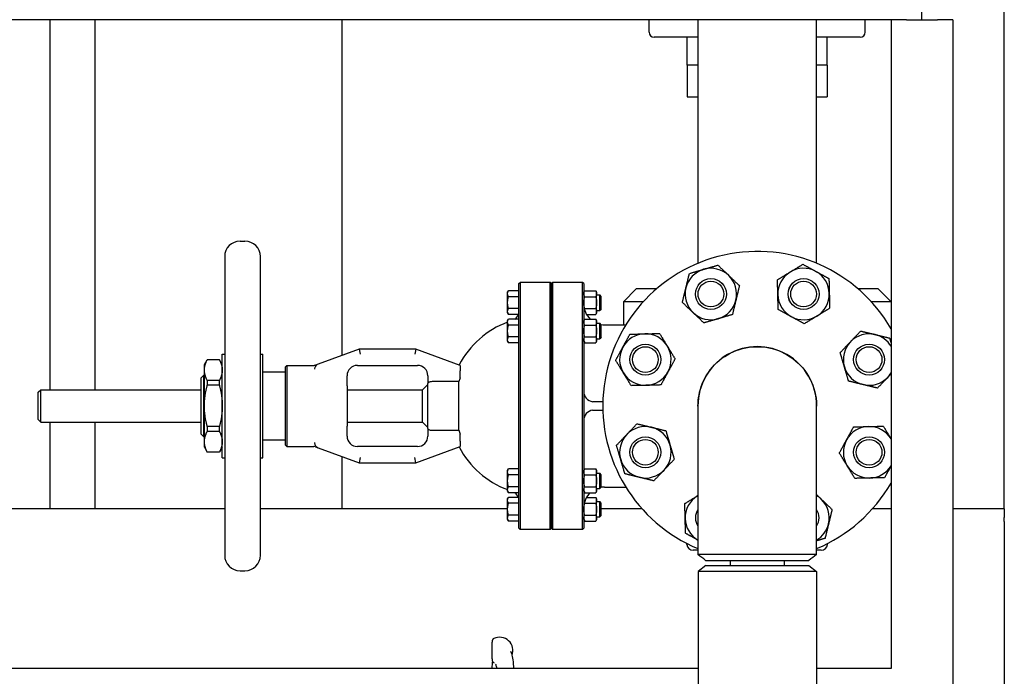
# Model space of a CAD drawing. Header units: inches. Extents: x 5 to 1128, y -85 to 748.
# Tile 602 of 656: x 1031 to 1055, y 353 to 369. Entities that reach past the tile are written whole.
import ezdxf

# ---------------------------------------------------------------- set-up
doc = ezdxf.new("R2010")
doc.units = ezdxf.units.IN
doc.header["$LTSCALE"] = 32
doc.header["$MEASUREMENT"] = 0
doc.layers.add('Visible (ANSI)', color=7, linetype='Continuous', lineweight=30)

msp = doc.modelspace()

# ---------------------------------------------------------------- linework, layer by layer
at = {"layer": 'Visible (ANSI)'}
for p, q in [((1055.30578, 357.48367), (1055.30578, 439.48367)), ((1053.30578, 369.35867), (1053.30578, 369.73367)), ((1052.55578, 369.35867), (1011.55578, 369.35867)), ((1032.13578, 360.37737), (1032.13578, 369.35867)), ((1033.22578, 360.37737), (1033.22578, 369.35867)), ((1039.22578, 361.21107), (1039.22578, 369.35867)), ((1046.68078, 369.0567), (1046.68078, 369.35867)), ((1047.86828, 363.44721), (1047.86828, 369.35867)), ((1050.74328, 363.44721), (1050.74328, 369.35867)), ((1051.93078, 369.0567), (1051.93078, 369.35867)), ((1052.55578, 369.35867), (1052.55578, 353.60867)), ((1052.93078, 369.35867), (1052.55578, 369.35867)), ((1052.93078, 369.35867), (1053.68078, 369.35867)), ((1054.05578, 369.35867), (1053.68078, 369.35867)), ((1054.05578, 369.35867), (1054.05578, 333.60867)), ((1047.86828, 368.9317), (1046.80578, 368.9317)), ((1047.60578, 368.25256), (1047.60578, 368.9317)), ((1051.80578, 368.9317), (1050.74328, 368.9317)), ((1051.00578, 368.25256), (1051.00578, 368.9317)), ((1047.86828, 368.25256), (1047.60578, 368.25256)), ((1047.60578, 368.25256), (1047.60578, 367.48836)), ((1047.86828, 368.25256), (1047.60578, 368.25256)), ((1051.00578, 368.25256), (1050.74328, 368.25256)), ((1051.00578, 368.25256), (1050.74328, 368.25256)), ((1051.00578, 368.25256), (1051.00578, 367.48836)), ((1047.60578, 367.48836), (1047.86828, 367.48836)), ((1050.74328, 367.48836), (1051.00578, 367.48836)), ((1036.74673, 363.98367), (1036.86484, 363.98367)), ((1036.37271, 363.60965), (1036.37271, 356.35769)), ((1037.23885, 356.35769), (1037.23885, 363.60965)), ((1043.51838, 362.95242), (1043.54963, 362.98367)), ((1043.54963, 362.98367), (1043.54963, 362.92588)), ((1044.27453, 362.98367), (1043.54963, 362.98367)), ((1044.27453, 362.92588), (1044.27453, 362.98367)), ((1044.30578, 362.95242), (1044.27453, 362.98367)), ((1044.30578, 362.95242), (1044.33703, 362.98367)), ((1044.33703, 362.98367), (1044.33703, 362.92588)), ((1045.06193, 362.98367), (1044.33703, 362.98367)), ((1045.06193, 362.92588), (1045.06193, 362.98367)), ((1045.09318, 362.95242), (1045.06193, 362.98367)), ((1043.24338, 362.74154), (1043.26571, 362.78022)), ((1043.24338, 362.70805), (1043.24338, 362.74154)), ((1043.51838, 362.78022), (1043.26571, 362.78022)), ((1043.51838, 362.89479), (1043.51838, 362.95242)), ((1043.51838, 361.35832), (1043.51838, 362.89479)), ((1043.54963, 362.92588), (1043.54963, 361.36118)), ((1044.27453, 361.36118), (1044.27453, 362.92588)), ((1044.30578, 362.89479), (1044.30578, 362.95242)), ((1044.30578, 362.95242), (1044.30578, 362.89479)), ((1044.30578, 361.35832), (1044.30578, 362.89479)), ((1044.30578, 362.89479), (1044.30578, 361.35832)), ((1044.33703, 362.92588), (1044.33703, 361.36118)), ((1045.06193, 361.36118), (1045.06193, 362.92588)), ((1045.09318, 362.95242), (1045.09318, 362.89479)), ((1045.09318, 362.89479), (1045.09318, 361.35832)), ((1045.09318, 362.74154), (1045.11551, 362.78022)), ((1045.11551, 362.78022), (1045.38336, 362.78022)), ((1045.40568, 362.74154), (1045.38336, 362.78022)), ((1045.40568, 362.70805), (1045.40568, 362.74154)), ((1046.36828, 362.82367), (1046.05578, 362.51117)), ((1046.85693, 362.82367), (1046.36828, 362.82367)), ((1052.24328, 362.82367), (1051.75464, 362.82367)), ((1052.24328, 362.82367), (1052.55578, 362.51117)), ((1043.24338, 362.49154), (1043.24338, 362.70805)), ((1043.24338, 362.27504), (1043.24338, 362.49154)), ((1043.51838, 362.63588), (1043.26571, 362.63588)), ((1045.11551, 362.63588), (1045.38336, 362.63588)), ((1045.40568, 362.49154), (1045.40568, 362.70805)), ((1045.40568, 362.67904), (1045.48113, 362.67904)), ((1045.40568, 362.27504), (1045.40568, 362.49154)), ((1045.48113, 362.30404), (1045.48113, 362.67904)), ((1045.51838, 362.64179), (1045.48113, 362.67904)), ((1045.51838, 362.34129), (1045.51838, 362.64179)), ((1046.53554, 362.51117), (1046.05578, 362.51117)), ((1046.05578, 362.51117), (1046.05578, 361.95217)), ((1052.55578, 362.51117), (1052.07603, 362.51117)), ((1043.24338, 362.24154), (1043.24338, 362.27504)), ((1043.51838, 362.34721), (1043.26571, 362.34721)), ((1045.11551, 362.34721), (1045.38336, 362.34721)), ((1045.40568, 362.30404), (1045.48113, 362.30404)), ((1045.40568, 362.24154), (1045.40568, 362.27504)), ((1045.51838, 362.34129), (1045.48113, 362.30404)), ((1043.24338, 362.24154), (1043.26571, 362.20287)), ((1043.24338, 362.05257), (1043.26571, 362.09124)), ((1043.24338, 362.01907), (1043.24338, 362.05257)), ((1043.24338, 361.80257), (1043.24338, 362.01907)), ((1043.50328, 362.20287), (1043.26571, 362.20287)), ((1043.51838, 362.09124), (1043.26571, 362.09124)), ((1045.09318, 362.05257), (1045.11551, 362.09124)), ((1045.11551, 362.09124), (1045.38336, 362.09124)), ((1045.15977, 362.20287), (1045.38336, 362.20287)), ((1045.40568, 362.24154), (1045.38336, 362.20287)), ((1045.40568, 362.05257), (1045.38336, 362.09124)), ((1045.40568, 362.01907), (1045.40568, 362.05257)), ((1045.40568, 361.80257), (1045.40568, 362.01907)), ((1043.24338, 361.58606), (1043.24338, 361.80257)), ((1043.51838, 361.9469), (1043.26571, 361.9469)), ((1045.11551, 361.9469), (1045.38336, 361.9469)), ((1045.40568, 361.99007), (1045.48113, 361.99007)), ((1045.40568, 361.58606), (1045.40568, 361.80257)), ((1045.48113, 361.61507), (1045.48113, 361.99007)), ((1045.51838, 361.95282), (1045.48113, 361.99007)), ((1045.51838, 361.65232), (1045.51838, 361.95282)), ((1045.59318, 361.95217), (1046.114, 361.95217)), ((1043.24338, 361.55257), (1043.24338, 361.58606)), ((1043.24338, 361.55257), (1043.26571, 361.51389)), ((1043.51838, 361.65823), (1043.26571, 361.65823)), ((1045.09318, 361.55257), (1045.11551, 361.51389)), ((1045.11551, 361.65823), (1045.38336, 361.65823)), ((1045.40568, 361.55257), (1045.38336, 361.51389)), ((1045.40568, 361.61507), (1045.48113, 361.61507)), ((1045.40568, 361.55257), (1045.40568, 361.58606)), ((1045.51838, 361.65232), (1045.48113, 361.61507)), ((1039.63944, 361.36162), (1038.64, 360.99786)), ((1039.63944, 361.36162), (1039.66148, 361.23662)), ((1041.0115, 361.36162), (1039.63944, 361.36162)), ((1041.0115, 361.36162), (1040.98946, 361.23662)), ((1042.09318, 360.96792), (1041.0115, 361.36162)), ((1043.51838, 361.51389), (1043.26571, 361.51389)), ((1043.51838, 358.60902), (1043.51838, 361.35832)), ((1043.54963, 361.36118), (1043.54963, 358.60616)), ((1044.27453, 358.60616), (1044.27453, 361.36118)), ((1044.30578, 358.60902), (1044.30578, 361.35832)), ((1044.30578, 361.35832), (1044.30578, 358.60902)), ((1044.33703, 361.36118), (1044.33703, 358.60616)), ((1045.06193, 358.60616), (1045.06193, 361.36118)), ((1045.09318, 361.35832), (1045.09318, 358.60902)), ((1045.11551, 361.51389), (1045.38336, 361.51389)), ((1035.88059, 360.98761), (1035.94878, 361.10572)), ((1035.94878, 361.10572), (1035.94878, 361.10365)), ((1036.24547, 361.10572), (1035.94878, 361.10572)), ((1036.24547, 361.10365), (1035.94878, 361.10365)), ((1036.24547, 361.10365), (1036.24547, 361.10572)), ((1036.31366, 360.98761), (1036.24547, 361.10572)), ((1036.31366, 358.72383), (1036.31366, 361.24351)), ((1036.31366, 361.24351), (1036.37271, 361.24351)), ((1037.23885, 361.24351), (1037.29791, 361.24351)), ((1037.29791, 358.72383), (1037.29791, 361.24351)), ((1035.88059, 360.8531), (1035.88059, 360.98761)), ((1035.88059, 359.98367), (1035.88059, 360.8531)), ((1037.84909, 360.93667), (1037.88034, 360.96792)), ((1037.84909, 359.03067), (1037.84909, 360.93667)), ((1037.88034, 360.96792), (1037.88034, 358.99942)), ((1037.88034, 360.96792), (1038.53571, 360.96792)), ((1038.55775, 360.8804), (1038.55775, 360.87342)), ((1038.64, 360.99786), (1038.57511, 360.97424)), ((1039.59515, 360.96792), (1041.05578, 360.96792)), ((1042.09318, 360.96792), (1042.09318, 360.8349)), ((1042.09318, 360.66758), (1042.09318, 360.8349)), ((1035.80185, 360.6692), (1035.86435, 360.7317)), ((1035.80185, 359.29814), (1035.80185, 360.6692)), ((1035.86435, 359.23564), (1035.86435, 360.7317)), ((1035.86435, 360.7317), (1035.88059, 360.7317)), ((1036.24547, 360.60255), (1035.94878, 360.60255)), ((1035.94878, 360.60255), (1035.94878, 360.48477)), ((1036.24547, 360.48477), (1036.24547, 360.60255)), ((1037.29791, 360.81044), (1037.84909, 360.81044)), ((1039.34515, 360.61451), (1039.34515, 360.71792)), ((1039.34515, 360.47234), (1039.34515, 360.61451)), ((1041.30578, 360.71792), (1041.30578, 360.53097)), ((1031.84578, 360.31487), (1031.90828, 360.37737)), ((1031.90828, 359.58997), (1031.90828, 360.37737)), ((1031.90828, 360.37737), (1035.80185, 360.37737)), ((1036.24547, 360.48477), (1035.94878, 360.48477)), ((1039.34515, 360.47234), (1039.34515, 359.495)), ((1039.34515, 360.37737), (1041.17649, 360.37737)), ((1041.17649, 360.37737), (1041.30578, 360.50666)), ((1041.17649, 359.58997), (1041.17649, 360.37737)), ((1041.30578, 359.43637), (1041.30578, 360.53097)), ((1042.06209, 360.57422), (1041.43078, 360.57422)), ((1042.06209, 359.39312), (1042.06209, 360.57422)), ((1031.84578, 359.65247), (1031.84578, 360.31487)), ((1035.88059, 359.11423), (1035.88059, 359.98367)), ((1045.55578, 360.08367), (1045.34318, 360.08367)), ((1045.34318, 359.88367), (1045.55578, 359.88367)), ((1045.55578, 360.08367), (1045.55578, 359.98367)), ((1045.55578, 360.08367), (1045.55712, 360.08367)), ((1045.55578, 359.98367), (1045.55578, 359.88367)), ((1045.55712, 359.88367), (1045.55578, 359.88367)), ((1047.86578, 359.98097), (1047.86578, 356.37606)), ((1050.74578, 356.37606), (1050.74578, 359.98097)), ((1031.84578, 359.65247), (1031.90828, 359.58997)), ((1031.90828, 359.58997), (1035.80185, 359.58997)), ((1032.13578, 357.48367), (1032.13578, 359.58997)), ((1033.22578, 357.48367), (1033.22578, 359.58997)), ((1036.24547, 359.48257), (1035.94878, 359.48257)), ((1035.94878, 359.48257), (1035.94878, 359.36478)), ((1036.24547, 359.36478), (1036.24547, 359.48257)), ((1039.34515, 359.58997), (1041.17649, 359.58997)), ((1039.34515, 359.35283), (1039.34515, 359.495)), ((1041.17649, 359.58997), (1041.30578, 359.46068)), ((1041.30578, 359.43637), (1041.30578, 359.24942)), ((1041.43078, 359.39312), (1042.06209, 359.39312)), ((1035.80185, 359.29814), (1035.86435, 359.23564)), ((1035.86435, 359.23564), (1035.88059, 359.23564)), ((1036.24547, 359.36478), (1035.94878, 359.36478)), ((1037.29791, 359.1569), (1037.84909, 359.1569)), ((1039.34515, 359.24942), (1039.34515, 359.35283)), ((1042.09318, 359.13244), (1042.09318, 359.29976)), ((1035.88059, 358.97973), (1035.88059, 359.11423)), ((1035.88059, 358.97973), (1035.94878, 358.86162)), ((1036.31366, 358.97973), (1036.24547, 358.86162)), ((1037.84909, 359.03067), (1037.88034, 358.99942)), ((1037.88034, 358.99942), (1038.53571, 358.99942)), ((1038.55775, 359.09391), (1038.55775, 359.08694)), ((1038.57511, 358.9931), (1038.64, 358.96948)), ((1038.64, 358.96948), (1039.63944, 358.60572)), ((1041.05578, 358.99942), (1039.59515, 358.99942)), ((1041.0115, 358.60572), (1042.09318, 358.99942)), ((1042.09318, 359.13244), (1042.09318, 358.99942)), ((1036.24547, 358.86368), (1035.94878, 358.86368)), ((1035.94878, 358.86368), (1035.94878, 358.86162)), ((1036.24547, 358.86162), (1035.94878, 358.86162)), ((1036.24547, 358.86162), (1036.24547, 358.86368)), ((1036.31366, 358.72383), (1036.37271, 358.72383)), ((1037.23885, 358.72383), (1037.29791, 358.72383)), ((1039.22578, 357.48367), (1039.22578, 358.75627)), ((1039.66148, 358.73072), (1039.63944, 358.60572)), ((1041.0115, 358.60572), (1040.98946, 358.73072)), ((1039.63944, 358.60572), (1041.0115, 358.60572)), ((1043.24338, 358.41477), (1043.26571, 358.45345)), ((1043.51838, 358.45345), (1043.26571, 358.45345)), ((1043.51838, 357.07255), (1043.51838, 358.60902)), ((1043.54963, 358.60616), (1043.54963, 357.04146)), ((1044.27453, 357.04146), (1044.27453, 358.60616)), ((1044.30578, 357.07255), (1044.30578, 358.60902)), ((1044.30578, 358.60902), (1044.30578, 357.07255)), ((1044.33703, 358.60616), (1044.33703, 357.04146)), ((1045.06193, 357.04146), (1045.06193, 358.60616)), ((1045.09318, 358.60902), (1045.09318, 357.07255)), ((1045.09318, 358.41477), (1045.11551, 358.45345)), ((1045.11551, 358.45345), (1045.38336, 358.45345)), ((1045.40568, 358.41477), (1045.38336, 358.45345)), ((1043.24338, 358.38128), (1043.24338, 358.41477)), ((1043.24338, 358.16477), (1043.24338, 358.38128)), ((1043.51838, 358.30911), (1043.26571, 358.30911)), ((1045.11551, 358.30911), (1045.38336, 358.30911)), ((1045.40568, 358.38128), (1045.40568, 358.41477)), ((1045.40568, 358.16477), (1045.40568, 358.38128)), ((1045.40568, 358.35227), (1045.48113, 358.35227)), ((1045.48113, 357.97727), (1045.48113, 358.35227)), ((1045.51838, 358.31502), (1045.48113, 358.35227)), ((1045.51838, 358.01452), (1045.51838, 358.31502)), ((1043.24338, 357.94827), (1043.24338, 358.16477)), ((1043.24338, 357.91477), (1043.24338, 357.94827)), ((1043.51838, 358.02043), (1043.26571, 358.02043)), ((1045.11551, 358.02043), (1045.38336, 358.02043)), ((1045.40568, 357.94827), (1045.40568, 358.16477)), ((1045.40568, 357.97727), (1045.48113, 357.97727)), ((1045.40568, 357.91477), (1045.40568, 357.94827)), ((1045.51838, 358.01452), (1045.48113, 357.97727)), ((1045.59318, 358.01517), (1046.114, 358.01517)), ((1043.24338, 357.91477), (1043.26571, 357.8761)), ((1043.24338, 357.7258), (1043.26571, 357.76447)), ((1043.24338, 357.6923), (1043.24338, 357.7258)), ((1043.51838, 357.8761), (1043.26571, 357.8761)), ((1043.50328, 357.76447), (1043.26571, 357.76447)), ((1045.09318, 357.91477), (1045.11551, 357.8761)), ((1045.11551, 357.8761), (1045.38336, 357.8761)), ((1045.15977, 357.76447), (1045.38336, 357.76447)), ((1045.40568, 357.91477), (1045.38336, 357.8761)), ((1045.40568, 357.7258), (1045.38336, 357.76447)), ((1045.40568, 357.6923), (1045.40568, 357.7258)), ((1036.37271, 357.48367), (1011.55578, 357.48367)), ((1033.43283, 357.48367), (1033.22578, 357.48367)), ((1043.24338, 357.48367), (1037.23885, 357.48367)), ((1039.22578, 357.48367), (1039.01874, 357.48367)), ((1043.24338, 357.4758), (1043.24338, 357.6923)), ((1043.24338, 357.25929), (1043.24338, 357.4758)), ((1043.51838, 357.62013), (1043.26571, 357.62013)), ((1045.11551, 357.62013), (1045.38336, 357.62013)), ((1045.40568, 357.4758), (1045.40568, 357.6923)), ((1045.40568, 357.6633), (1045.48113, 357.6633)), ((1045.40568, 357.25929), (1045.40568, 357.4758)), ((1045.48113, 357.2883), (1045.48113, 357.6633)), ((1045.51838, 357.62605), (1045.48113, 357.6633)), ((1045.51838, 357.32555), (1045.51838, 357.62605)), ((1046.5107, 357.48367), (1045.51838, 357.48367)), ((1052.55578, 357.48367), (1052.10087, 357.48367)), ((1055.30578, 357.48367), (1054.05578, 357.48367)), ((1055.30578, 357.48367), (1055.30578, 357.27662)), ((1043.24338, 357.2258), (1043.24338, 357.25929)), ((1043.51838, 357.33146), (1043.26571, 357.33146)), ((1045.11551, 357.33146), (1045.38336, 357.33146)), ((1045.40568, 357.2883), (1045.48113, 357.2883)), ((1045.40568, 357.2258), (1045.40568, 357.25929)), ((1045.51838, 357.32555), (1045.48113, 357.2883)), ((1055.30578, 357.18075), (1055.30578, 357.27662)), ((1043.24338, 357.2258), (1043.26571, 357.18712)), ((1043.51838, 357.18712), (1043.26571, 357.18712)), ((1043.51838, 357.01492), (1043.51838, 357.07255)), ((1043.51838, 357.01492), (1043.54963, 356.98367)), ((1043.54963, 357.04146), (1043.54963, 356.98367)), ((1044.27453, 356.98367), (1044.27453, 357.04146)), ((1044.30578, 357.01492), (1044.27453, 356.98367)), ((1044.30578, 357.01492), (1044.30578, 357.07255)), ((1044.30578, 357.07255), (1044.30578, 357.01492)), ((1044.30578, 357.01492), (1044.33703, 356.98367)), ((1044.33703, 357.04146), (1044.33703, 356.98367)), ((1045.06193, 356.98367), (1045.06193, 357.04146)), ((1045.09318, 357.01492), (1045.06193, 356.98367)), ((1045.09318, 357.2258), (1045.11551, 357.18712)), ((1045.09318, 357.07255), (1045.09318, 357.01492)), ((1045.11551, 357.18712), (1045.38336, 357.18712)), ((1045.40568, 357.2258), (1045.38336, 357.18712)), ((1055.30578, 357.18075), (1055.30578, 357.11045)), ((1055.30578, 357.11045), (1055.30578, 356.80772)), ((1044.27453, 356.98367), (1043.54963, 356.98367)), ((1045.06193, 356.98367), (1044.33703, 356.98367)), ((1055.30578, 356.80772), (1055.30578, 352.15962)), ((1047.60001, 356.6206), (1047.59786, 356.64518)), ((1051.01155, 356.6206), (1051.0137, 356.64518)), ((1047.86578, 356.48367), (1047.74944, 356.48367)), ((1050.86212, 356.48367), (1050.74578, 356.48367)), ((1048.05578, 356.10867), (1047.86828, 355.9648)), ((1048.0533, 356.23367), (1050.55824, 356.23367)), ((1048.05578, 356.10867), (1050.55578, 356.10867)), ((1048.64828, 356.23367), (1048.64828, 356.10867)), ((1049.96328, 356.23367), (1049.96328, 356.10867)), ((1050.55578, 356.10867), (1050.74328, 355.9648)), ((1036.74673, 355.98367), (1036.86484, 355.98367)), ((1050.74328, 355.9648), (1047.86828, 355.9648)), ((1047.86828, 355.9648), (1047.86828, 294.06504)), ((1050.74328, 355.9648), (1050.74328, 294.06504)), ((1047.86828, 353.60867), (1011.55578, 353.60867)), ((1052.55578, 353.60867), (1050.74328, 353.60867))]:
    msp.add_line(p, q, dxfattribs=at)
for centre, radius in [((1048.18069, 362.69988), 0.37513), ((1048.18069, 362.69988), 0.375), ((1048.18069, 362.69988), 0.3125), ((1050.43087, 362.69988), 0.37513), ((1050.43087, 362.69988), 0.375), ((1050.43087, 362.69988), 0.3125), ((1046.58958, 361.10876), 0.37513), ((1046.58958, 361.10876), 0.375), ((1046.58958, 361.10876), 0.3125), ((1052.02199, 361.10876), 0.37513), ((1052.02199, 361.10876), 0.375), ((1052.02199, 361.10876), 0.3125), ((1046.58958, 358.85858), 0.37513), ((1046.58958, 358.85858), 0.375), ((1046.58958, 358.85858), 0.3125), ((1052.02199, 358.85858), 0.37513), ((1052.02199, 358.85858), 0.375), ((1052.02199, 358.85858), 0.3125)]:
    msp.add_circle(centre, radius, dxfattribs=at)
for centre, radius, start, end in [((1046.80578, 369.0567), 0.125, 180, 270), ((1051.80578, 369.0567), 0.125, 270, 0), ((1036.74673, 363.60965), 0.37402, 90, 180), ((1036.86484, 363.60965), 0.37402, 0, 90), ((1049.30578, 359.98367), 3.75, 29.926435, 247.418327), ((1048.18069, 362.69988), 0.625, 106.358085, 166.358085), ((1048.18069, 362.69988), 0.625, 46.358085, 106.358085), ((1050.43087, 362.69988), 0.625, 121.358085, 181.358085), ((1050.43087, 362.69988), 0.625, 61.358085, 121.358085), ((1050.43087, 362.69988), 0.625, 1.358085, 61.358085), ((1048.18069, 362.69988), 0.625, 346.358085, 46.358085), ((1048.18069, 362.69988), 0.625, 166.358085, 226.358085), ((1048.18069, 362.69988), 0.625, 286.358085, 346.358085), ((1050.43087, 362.69988), 0.625, 181.358085, 241.358085), ((1050.43087, 362.69988), 0.625, 301.358085, 1.358085), ((1045.59318, 362.45217), 0.5, 180, 226.208453), ((1043.99082, 359.98367), 2.16535, 110.192895, 152.680684), ((1043.26838, 362.28845), 0.25, 307.923408, 339.98119), ((1048.18069, 362.69988), 0.625, 226.358085, 286.358085), ((1050.43087, 362.69988), 0.625, 241.358085, 301.358085), ((1045.59318, 362.45217), 0.5, 260.709763, 270), ((1046.58958, 361.10876), 0.625, 91.358085, 151.358085), ((1046.58958, 361.10876), 0.625, 31.358085, 91.358085), ((1052.02199, 361.10876), 0.625, 136.358085, 196.358085), ((1052.02199, 361.10876), 0.625, 76.358085, 136.358085), ((1052.02199, 361.10876), 0.625, 31.342781, 76.358085), ((1046.58958, 361.10876), 0.625, 151.358085, 211.358085), ((1046.58958, 361.10876), 0.625, 331.358085, 31.358085), ((1049.30578, 359.98367), 1.44, 359.94622, 180.05378), ((1038.53571, 361.09292), 0.125, 270, 290), ((1038.68275, 360.8804), 0.125, 110, 180), ((1039.59515, 360.71792), 0.25, 90, 180), ((1041.05578, 360.71792), 0.25, 0, 90), ((1052.02199, 361.10876), 0.625, 196.358085, 256.358085), ((1043.99082, 359.98367), 2.01712, 160.180879, 162.976134), ((1046.58958, 361.10876), 0.625, 211.358085, 271.358085), ((1046.58958, 361.10876), 0.625, 271.358085, 331.358085), ((1052.02199, 361.10876), 0.625, 256.358085, 316.358085), ((1052.02199, 361.10876), 0.625, 316.358085, 328.657219), ((1045.34318, 360.33367), 0.25, 180, 261.395888), ((1045.34318, 359.63367), 0.25, 98.604112, 180), ((1043.99082, 359.98367), 2.01712, 197.023866, 199.819121), ((1046.58958, 358.85858), 0.625, 76.358085, 136.358085), ((1046.58958, 358.85858), 0.625, 16.358085, 76.358085), ((1052.02199, 358.85858), 0.625, 91.358085, 151.358085), ((1052.02199, 358.85858), 0.625, 31.358085, 91.358085), ((1039.59515, 359.24942), 0.25, 180, 270), ((1041.05578, 359.24942), 0.25, 270, 0), ((1046.58958, 358.85858), 0.625, 136.358085, 196.358085), ((1052.02199, 358.85858), 0.625, 151.358085, 211.358085), ((1052.02199, 358.85858), 0.625, 31.342781, 31.358085), ((1038.53571, 358.87442), 0.125, 70, 90), ((1038.68275, 359.08694), 0.125, 180, 250), ((1043.99082, 359.98367), 2.16535, 207.319316, 249.807105), ((1046.58958, 358.85858), 0.625, 316.358085, 16.358085), ((1046.58958, 358.85858), 0.625, 196.358085, 256.358085), ((1046.58958, 358.85858), 0.625, 256.358085, 316.358085), ((1052.02199, 358.85858), 0.625, 211.358085, 271.358085), ((1052.02199, 358.85858), 0.625, 271.358085, 328.657219), ((1045.59318, 357.51517), 0.5, 90, 99.290237), ((1049.30578, 359.98367), 3.75, 292.581673, 330.073565), ((1043.26838, 357.67889), 0.25, 20.01881, 52.076592), ((1045.59318, 357.51517), 0.5, 133.791547, 180), ((1048.18069, 357.26746), 0.625, 121.358085, 181.358085), ((1048.18069, 357.26746), 0.625, 120.255516, 121.358085), ((1050.43087, 357.26746), 0.625, 46.358085, 59.744484), ((1050.43087, 357.26746), 0.625, 346.358085, 46.358085), ((1048.18069, 357.26746), 0.37513, 147.085092, 212.914908), ((1048.18069, 357.26746), 0.375, 147.114984, 212.885016), ((1050.43087, 357.26746), 0.37513, 327.085092, 32.914908), ((1050.43087, 357.26746), 0.375, 327.114984, 32.885016), ((1048.18069, 357.26746), 0.625, 181.358085, 239.744484), ((1050.43087, 357.26746), 0.625, 300.255516, 346.358085), ((1047.74944, 356.63367), 0.15, 185, 270), ((1050.86212, 356.63367), 0.15, 270, 355), ((1036.74673, 356.35769), 0.37402, 180, 270), ((1036.86484, 356.35769), 0.37402, 270, 0), ((1043.04809, 354.04381), 0.325, 338.844473, 115.431521)]:
    msp.add_arc(centre, radius, start, end, dxfattribs=at)
for points, weights in [([(1047.65843, 363.19795), (1047.84398, 363.25241), (1048.00467, 363.29958)], [1, 1.0379548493, 1]), ([(1048.00467, 363.29958), (1048.16536, 363.34674), (1048.35091, 363.4012)], [1, 1.0379548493, 1]), ([(1048.35091, 363.4012), (1048.49085, 363.26775), (1048.61204, 363.15217)], [1, 1.0379548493, 1]), ([(1049.7975, 363.0458), (1049.96263, 363.14643), (1050.10563, 363.23358)], [1, 1.0379548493, 1]), ([(1050.10563, 363.23358), (1050.24864, 363.32073), (1050.41377, 363.42136)], [1, 1.0379548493, 1]), ([(1050.41377, 363.42136), (1050.58348, 363.32867), (1050.73046, 363.2484)], [1, 1.0379548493, 1]), ([(1050.73046, 363.2484), (1050.87743, 363.16812), (1051.04714, 363.07543)], [1, 1.0379548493, 1]), ([(1047.57333, 362.84728), (1047.61282, 363.01003), (1047.65843, 363.19795)], [1, 1.0379548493, 1]), ([(1048.61204, 363.15217), (1048.73323, 363.03659), (1048.87317, 362.90313)], [1, 1.0379548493, 1]), ([(1049.80605, 362.68506), (1049.80208, 362.85248), (1049.7975, 363.0458)], [1, 1.0379548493, 1]), ([(1051.04714, 363.07543), (1051.05173, 362.88211), (1051.0557, 362.71469)], [1, 1.0379548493, 1]), ([(1043.24338, 362.70805), (1043.24338, 362.74154), (1043.26571, 362.78022)], [1, 1.04314139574, 1.01001874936]), ([(1045.09318, 362.70805), (1045.09318, 362.74154), (1045.11551, 362.78022)], [1, 1.04314139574, 1.01001874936]), ([(1045.38336, 362.78022), (1045.40568, 362.74154), (1045.40568, 362.70805)], [1.01001874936, 1.04314139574, 1]), ([(1047.48822, 362.49662), (1047.53383, 362.68454), (1047.57333, 362.84728)], [1, 1.0379548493, 1]), ([(1048.87317, 362.90313), (1048.82756, 362.71521), (1048.78806, 362.55247)], [1, 1.0379548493, 1]), ([(1043.26571, 362.63588), (1043.24338, 362.67456), (1043.24338, 362.70805)], [1.01001874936, 1.04314139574, 1]), ([(1043.24338, 362.49154), (1043.24338, 362.55853), (1043.26571, 362.63588)], [1, 1.04314139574, 1.01001874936]), ([(1043.26571, 362.34721), (1043.24338, 362.42456), (1043.24338, 362.49154)], [1.01001874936, 1.04314139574, 1]), ([(1045.11551, 362.63588), (1045.09318, 362.67456), (1045.09318, 362.70805)], [1.01001874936, 1.04314139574, 1]), ([(1045.09318, 362.49154), (1045.09318, 362.55853), (1045.11551, 362.63588)], [1, 1.04314139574, 1.01001874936]), ([(1045.11551, 362.34721), (1045.09318, 362.42456), (1045.09318, 362.49154)], [1.01001874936, 1.04314139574, 1]), ([(1045.40568, 362.70805), (1045.40568, 362.67456), (1045.38336, 362.63588)], [1, 1.04314139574, 1.01001874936]), ([(1045.38336, 362.63588), (1045.40568, 362.55853), (1045.40568, 362.49154)], [1.01001874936, 1.04314139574, 1]), ([(1045.40568, 362.49154), (1045.40568, 362.42456), (1045.38336, 362.34721)], [1, 1.04314139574, 1.01001874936]), ([(1047.74935, 362.24758), (1047.62816, 362.36316), (1047.48822, 362.49662)], [1, 1.0379548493, 1]), ([(1048.78806, 362.55247), (1048.74856, 362.38972), (1048.70296, 362.2018)], [1, 1.0379548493, 1]), ([(1049.8146, 362.32432), (1049.81002, 362.51764), (1049.80605, 362.68506)], [1, 1.0379548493, 1]), ([(1051.0557, 362.71469), (1051.05967, 362.54727), (1051.06425, 362.35395)], [1, 1.0379548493, 1]), ([(1043.24338, 362.27504), (1043.24338, 362.30853), (1043.26571, 362.34721)], [1, 1.04314139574, 1.01001874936]), ([(1043.26571, 362.20287), (1043.24338, 362.24154), (1043.24338, 362.27504)], [1.01001874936, 1.04314139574, 1]), ([(1045.10771, 362.33252), (1045.11117, 362.33969), (1045.11551, 362.34721)], [1.01983175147, 1.01629387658, 1.01001874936]), ([(1045.38336, 362.34721), (1045.40568, 362.30853), (1045.40568, 362.27504)], [1.01001874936, 1.04314139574, 1]), ([(1045.40568, 362.27504), (1045.40568, 362.24154), (1045.38336, 362.20287)], [1, 1.04314139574, 1.01001874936]), ([(1050.13129, 362.15135), (1049.98431, 362.23163), (1049.8146, 362.32432)], [1, 1.0379548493, 1]), ([(1051.06425, 362.35395), (1050.89912, 362.25332), (1050.75611, 362.16617)], [1, 1.0379548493, 1]), ([(1043.24338, 362.01907), (1043.24338, 362.05257), (1043.26571, 362.09124)], [1, 1.04314139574, 1.01001874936]), ([(1043.26571, 361.9469), (1043.24338, 361.98558), (1043.24338, 362.01907)], [1.01001874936, 1.04314139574, 1]), ([(1045.09318, 362.01907), (1045.09318, 362.05257), (1045.11551, 362.09124)], [1, 1.04314139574, 1.01001874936]), ([(1045.11551, 361.9469), (1045.09318, 361.98558), (1045.09318, 362.01907)], [1.01001874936, 1.04314139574, 1]), ([(1045.38336, 362.09124), (1045.40568, 362.05257), (1045.40568, 362.01907)], [1.01001874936, 1.04314139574, 1]), ([(1045.40568, 362.01907), (1045.40568, 361.98558), (1045.38336, 361.9469)], [1, 1.04314139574, 1.01001874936]), ([(1048.01048, 361.99855), (1047.87054, 362.13201), (1047.74935, 362.24758)], [1, 1.0379548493, 1]), ([(1048.35672, 362.10018), (1048.19603, 362.05301), (1048.01048, 361.99855)], [1, 1.0379548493, 1]), ([(1048.70296, 362.2018), (1048.51741, 362.14734), (1048.35672, 362.10018)], [1, 1.0379548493, 1]), ([(1050.44798, 361.97839), (1050.27826, 362.07108), (1050.13129, 362.15135)], [1, 1.0379548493, 1]), ([(1050.75611, 362.16617), (1050.61311, 362.07902), (1050.44798, 361.97839)], [1, 1.0379548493, 1]), ([(1043.24338, 361.80257), (1043.24338, 361.86955), (1043.26571, 361.9469)], [1, 1.04314139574, 1.01001874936]), ([(1043.26571, 361.65823), (1043.24338, 361.73558), (1043.24338, 361.80257)], [1.01001874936, 1.04314139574, 1]), ([(1045.09318, 361.80257), (1045.09318, 361.86955), (1045.11551, 361.9469)], [1, 1.04314139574, 1.01001874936]), ([(1045.11551, 361.65823), (1045.09318, 361.73558), (1045.09318, 361.80257)], [1.01001874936, 1.04314139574, 1]), ([(1045.38336, 361.9469), (1045.40568, 361.86955), (1045.40568, 361.80257)], [1.01001874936, 1.04314139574, 1]), ([(1045.40568, 361.80257), (1045.40568, 361.73558), (1045.38336, 361.65823)], [1, 1.04314139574, 1.01001874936]), ([(1051.5697, 361.5401), (1051.68527, 361.66129), (1051.81873, 361.80123)], [1, 1.0379548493, 1]), ([(1051.81873, 361.80123), (1052.00665, 361.75562), (1052.1694, 361.71613)], [1, 1.0379548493, 1]), ([(1043.24338, 361.58606), (1043.24338, 361.61955), (1043.26571, 361.65823)], [1, 1.04314139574, 1.01001874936]), ([(1043.26571, 361.51389), (1043.24338, 361.55257), (1043.24338, 361.58606)], [1.01001874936, 1.04314139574, 1]), ([(1045.09318, 361.58606), (1045.09318, 361.61955), (1045.11551, 361.65823)], [1, 1.04314139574, 1.01001874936]), ([(1045.11551, 361.51389), (1045.09318, 361.55257), (1045.09318, 361.58606)], [1.01001874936, 1.04314139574, 1]), ([(1045.38336, 361.65823), (1045.40568, 361.61955), (1045.40568, 361.58606)], [1.01001874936, 1.04314139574, 1]), ([(1045.40568, 361.58606), (1045.40568, 361.55257), (1045.38336, 361.51389)], [1, 1.04314139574, 1.01001874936]), ([(1046.04106, 361.40834), (1046.12133, 361.55532), (1046.21402, 361.72503)], [1, 1.0379548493, 1]), ([(1046.21402, 361.72503), (1046.40734, 361.72961), (1046.57476, 361.73358)], [1, 1.0379548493, 1]), ([(1046.57476, 361.73358), (1046.74219, 361.73755), (1046.93551, 361.74214)], [1, 1.0379548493, 1]), ([(1046.93551, 361.74214), (1047.03614, 361.57701), (1047.12328, 361.434)], [1, 1.0379548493, 1]), ([(1051.32066, 361.27897), (1051.45412, 361.41891), (1051.5697, 361.5401)], [1, 1.0379548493, 1]), ([(1052.1694, 361.71613), (1052.33214, 361.67663), (1052.52006, 361.63102)], [1, 1.0379548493, 1]), ([(1052.52006, 361.63102), (1052.53862, 361.56779), (1052.55578, 361.50932)], [1, 1.0126183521, 1.01684658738]), ([(1045.86809, 361.09165), (1045.96078, 361.26137), (1046.04106, 361.40834)], [1, 1.0379548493, 1]), ([(1047.12328, 361.434), (1047.21043, 361.29099), (1047.31106, 361.12586)], [1, 1.0379548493, 1]), ([(1035.88059, 360.8531), (1035.88059, 360.97142), (1035.94878, 361.10365)], [1, 1.03775343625, 1.0171026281]), ([(1036.24547, 361.10365), (1036.31366, 360.97142), (1036.31366, 360.8531)], [1.0171026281, 1.03775343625, 1]), ([(1046.05587, 360.78352), (1045.96872, 360.92652), (1045.86809, 361.09165)], [1, 1.0379548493, 1]), ([(1047.31106, 361.12586), (1047.21837, 360.95615), (1047.1381, 360.80918)], [1, 1.0379548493, 1]), ([(1051.42229, 360.93273), (1051.37512, 361.09342), (1051.32066, 361.27897)], [1, 1.0379548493, 1]), ([(1035.94878, 360.60255), (1035.88059, 360.73479), (1035.88059, 360.8531)], [1.0171026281, 1.03775343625, 1]), ([(1036.31366, 360.8531), (1036.31366, 360.73479), (1036.24547, 360.60255)], [1, 1.03775343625, 1.0171026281]), ([(1051.52392, 360.5865), (1051.46945, 360.77204), (1051.42229, 360.93273)], [1, 1.0379548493, 1]), ([(1046.24365, 360.47538), (1046.14302, 360.64051), (1046.05587, 360.78352)], [1, 1.0379548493, 1]), ([(1047.1381, 360.80918), (1047.05782, 360.6622), (1046.96513, 360.49249)], [1, 1.0379548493, 1]), ([(1051.87458, 360.50139), (1051.71184, 360.54089), (1051.52392, 360.5865)], [1, 1.0379548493, 1]), ([(1052.47428, 360.67742), (1052.3587, 360.55622), (1052.22524, 360.41628)], [1, 1.0379548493, 1]), ([(1052.55578, 360.76288), (1052.51467, 360.71977), (1052.47428, 360.67742)], [1.01706008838, 1.01294533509, 1]), ([(1035.88059, 359.98367), (1035.88059, 360.2203), (1035.94878, 360.48477)], [1, 1.03775343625, 1.0171026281]), ([(1036.24547, 360.48477), (1036.31366, 360.2203), (1036.31366, 359.98367)], [1.0171026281, 1.03775343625, 1]), ([(1046.60439, 360.48393), (1046.43697, 360.47997), (1046.24365, 360.47538)], [1, 1.0379548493, 1]), ([(1046.96513, 360.49249), (1046.77181, 360.4879), (1046.60439, 360.48393)], [1, 1.0379548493, 1]), ([(1052.22524, 360.41628), (1052.03732, 360.46189), (1051.87458, 360.50139)], [1, 1.0379548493, 1]), ([(1035.94878, 359.48257), (1035.88059, 359.74704), (1035.88059, 359.98367)], [1.0171026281, 1.03775343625, 1]), ([(1036.31366, 359.98367), (1036.31366, 359.74704), (1036.24547, 359.48257)], [1, 1.03775343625, 1.0171026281]), ([(1046.13729, 359.28992), (1046.25286, 359.41111), (1046.38632, 359.55105)], [1, 1.0379548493, 1]), ([(1046.38632, 359.55105), (1046.57424, 359.50545), (1046.73699, 359.46595)], [1, 1.0379548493, 1]), ([(1046.73699, 359.46595), (1046.89973, 359.42645), (1047.08765, 359.38084)], [1, 1.0379548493, 1]), ([(1051.47347, 359.15816), (1051.55374, 359.30514), (1051.64643, 359.47485)], [1, 1.0379548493, 1]), ([(1051.64643, 359.47485), (1051.83975, 359.47944), (1052.00718, 359.4834)], [1, 1.0379548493, 1]), ([(1052.00718, 359.4834), (1052.1746, 359.48737), (1052.36792, 359.49196)], [1, 1.0379548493, 1]), ([(1052.36792, 359.49196), (1052.46855, 359.32683), (1052.5557, 359.18382)], [1, 1.0379548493, 1]), ([(1035.88059, 359.11423), (1035.88059, 359.23255), (1035.94878, 359.36478)], [1, 1.03775343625, 1.0171026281]), ([(1036.24547, 359.36478), (1036.31366, 359.23255), (1036.31366, 359.11423)], [1.0171026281, 1.03775343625, 1]), ([(1045.88825, 359.02879), (1046.02171, 359.16873), (1046.13729, 359.28992)], [1, 1.0379548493, 1]), ([(1047.08765, 359.38084), (1047.14211, 359.19529), (1047.18928, 359.0346)], [1, 1.0379548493, 1]), ([(1051.3005, 358.84148), (1051.3932, 359.01119), (1051.47347, 359.15816)], [1, 1.0379548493, 1]), ([(1052.5557, 359.18382), (1052.55574, 359.18375), (1052.55578, 359.18368)], [1, 1.00001822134, 1.00003642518]), ([(1035.94878, 358.86368), (1035.88059, 358.99592), (1035.88059, 359.11423)], [1.0171026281, 1.03775343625, 1]), ([(1036.31366, 359.11423), (1036.31366, 358.99592), (1036.24547, 358.86368)], [1, 1.03775343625, 1.0171026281]), ([(1045.98988, 358.68256), (1045.94271, 358.84324), (1045.88825, 359.02879)], [1, 1.0379548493, 1]), ([(1047.18928, 359.0346), (1047.23644, 358.87392), (1047.29091, 358.68837)], [1, 1.0379548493, 1]), ([(1046.0915, 358.33632), (1046.03704, 358.52187), (1045.98988, 358.68256)], [1, 1.0379548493, 1]), ([(1047.29091, 358.68837), (1047.15745, 358.54843), (1047.04187, 358.42724)], [1, 1.0379548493, 1]), ([(1051.48828, 358.53334), (1051.40113, 358.67635), (1051.3005, 358.84148)], [1, 1.0379548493, 1]), ([(1043.24338, 358.38128), (1043.24338, 358.41477), (1043.26571, 358.45345)], [1, 1.04314139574, 1.01001874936]), ([(1045.09318, 358.38128), (1045.09318, 358.41477), (1045.11551, 358.45345)], [1, 1.04314139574, 1.01001874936]), ([(1045.38336, 358.45345), (1045.40568, 358.41477), (1045.40568, 358.38128)], [1.01001874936, 1.04314139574, 1]), ([(1047.04187, 358.42724), (1046.92629, 358.30605), (1046.79283, 358.16611)], [1, 1.0379548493, 1]), ([(1051.67606, 358.2252), (1051.57543, 358.39033), (1051.48828, 358.53334)], [1, 1.0379548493, 1]), ([(1052.55578, 358.53203), (1052.4823, 358.39748), (1052.39754, 358.24231)], [1.00613064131, 1.03459148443, 1]), ([(1043.26571, 358.30911), (1043.24338, 358.34778), (1043.24338, 358.38128)], [1.01001874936, 1.04314139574, 1]), ([(1043.24338, 358.16477), (1043.24338, 358.23176), (1043.26571, 358.30911)], [1, 1.04314139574, 1.01001874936]), ([(1045.11551, 358.30911), (1045.09318, 358.34778), (1045.09318, 358.38128)], [1.01001874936, 1.04314139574, 1]), ([(1045.09318, 358.16477), (1045.09318, 358.23176), (1045.11551, 358.30911)], [1, 1.04314139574, 1.01001874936]), ([(1045.40568, 358.38128), (1045.40568, 358.34778), (1045.38336, 358.30911)], [1, 1.04314139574, 1.01001874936]), ([(1045.38336, 358.30911), (1045.40568, 358.23176), (1045.40568, 358.16477)], [1.01001874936, 1.04314139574, 1]), ([(1046.44217, 358.25121), (1046.27943, 358.29071), (1046.0915, 358.33632)], [1, 1.0379548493, 1]), ([(1046.79283, 358.16611), (1046.60491, 358.21171), (1046.44217, 358.25121)], [1, 1.0379548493, 1]), ([(1052.0368, 358.23376), (1051.86938, 358.22979), (1051.67606, 358.2252)], [1, 1.0379548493, 1]), ([(1052.39754, 358.24231), (1052.20422, 358.23772), (1052.0368, 358.23376)], [1, 1.0379548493, 1]), ([(1043.26571, 358.02043), (1043.24338, 358.09778), (1043.24338, 358.16477)], [1.01001874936, 1.04314139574, 1]), ([(1043.24338, 357.94827), (1043.24338, 357.98176), (1043.26571, 358.02043)], [1, 1.04314139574, 1.01001874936]), ([(1043.26571, 357.8761), (1043.24338, 357.91477), (1043.24338, 357.94827)], [1.01001874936, 1.04314139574, 1]), ([(1045.11551, 358.02043), (1045.09318, 358.09778), (1045.09318, 358.16477)], [1.01001874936, 1.04314139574, 1]), ([(1045.09318, 357.94827), (1045.09318, 357.98176), (1045.11551, 358.02043)], [1, 1.04314139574, 1.01001874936]), ([(1045.11551, 357.8761), (1045.09318, 357.91477), (1045.09318, 357.94827)], [1.01001874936, 1.04314139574, 1]), ([(1045.40568, 358.16477), (1045.40568, 358.09778), (1045.38336, 358.02043)], [1, 1.04314139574, 1.01001874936]), ([(1045.38336, 358.02043), (1045.40568, 357.98176), (1045.40568, 357.94827)], [1.01001874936, 1.04314139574, 1]), ([(1045.40568, 357.94827), (1045.40568, 357.91477), (1045.38336, 357.8761)], [1, 1.04314139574, 1.01001874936]), ([(1043.24338, 357.6923), (1043.24338, 357.7258), (1043.26571, 357.76447)], [1, 1.04314139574, 1.01001874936]), ([(1045.38336, 357.76447), (1045.40568, 357.7258), (1045.40568, 357.6923)], [1.01001874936, 1.04314139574, 1]), ([(1047.54732, 357.61339), (1047.71245, 357.71402), (1047.85545, 357.80117)], [1, 1.0379548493, 1]), ([(1047.85545, 357.80117), (1047.86062, 357.80432), (1047.86578, 357.80747)], [1, 1.00132231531, 1.00255249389]), ([(1050.74578, 357.8308), (1050.80493, 357.77438), (1050.86222, 357.71976)], [1.01887566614, 1.01758777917, 1]), ([(1050.86222, 357.71976), (1050.98341, 357.60418), (1051.12335, 357.47072)], [1, 1.0379548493, 1]), ([(1043.26571, 357.62013), (1043.24338, 357.65881), (1043.24338, 357.6923)], [1.01001874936, 1.04314139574, 1]), ([(1043.24338, 357.4758), (1043.24338, 357.54278), (1043.26571, 357.62013)], [1, 1.04314139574, 1.01001874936]), ([(1043.26571, 357.33146), (1043.24338, 357.40881), (1043.24338, 357.4758)], [1.01001874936, 1.04314139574, 1]), ([(1045.09318, 357.4758), (1045.09318, 357.54278), (1045.11551, 357.62013)], [1, 1.04314139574, 1.01001874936]), ([(1045.11551, 357.33146), (1045.09318, 357.40881), (1045.09318, 357.4758)], [1.01001874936, 1.04314139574, 1]), ([(1045.11551, 357.62013), (1045.11117, 357.62765), (1045.10771, 357.63482)], [1.01001874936, 1.01629387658, 1.01983175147]), ([(1045.40568, 357.6923), (1045.40568, 357.65881), (1045.38336, 357.62013)], [1, 1.04314139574, 1.01001874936]), ([(1045.38336, 357.62013), (1045.40568, 357.54278), (1045.40568, 357.4758)], [1.01001874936, 1.04314139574, 1]), ([(1045.40568, 357.4758), (1045.40568, 357.40881), (1045.38336, 357.33146)], [1, 1.04314139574, 1.01001874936]), ([(1047.55587, 357.25265), (1047.5519, 357.42007), (1047.54732, 357.61339)], [1, 1.0379548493, 1]), ([(1051.12335, 357.47072), (1051.07774, 357.2828), (1051.03824, 357.12006)], [1, 1.0379548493, 1]), ([(1043.24338, 357.25929), (1043.24338, 357.29278), (1043.26571, 357.33146)], [1, 1.04314139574, 1.01001874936]), ([(1043.26571, 357.18712), (1043.24338, 357.2258), (1043.24338, 357.25929)], [1.01001874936, 1.04314139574, 1]), ([(1045.09318, 357.25929), (1045.09318, 357.29278), (1045.11551, 357.33146)], [1, 1.04314139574, 1.01001874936]), ([(1045.11551, 357.18712), (1045.09318, 357.2258), (1045.09318, 357.25929)], [1.01001874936, 1.04314139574, 1]), ([(1045.38336, 357.33146), (1045.40568, 357.29278), (1045.40568, 357.25929)], [1.01001874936, 1.04314139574, 1]), ([(1045.40568, 357.25929), (1045.40568, 357.2258), (1045.38336, 357.18712)], [1, 1.04314139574, 1.01001874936]), ([(1047.56442, 356.89191), (1047.55984, 357.08523), (1047.55587, 357.25265)], [1, 1.0379548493, 1]), ([(1051.03824, 357.12006), (1050.99874, 356.95731), (1050.95313, 356.76939)], [1, 1.0379548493, 1]), ([(1047.86578, 356.72731), (1047.72589, 356.80372), (1047.56442, 356.89191)], [1.00362760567, 1.03604493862, 1]), ([(1050.95313, 356.76939), (1050.84336, 356.73717), (1050.74578, 356.70853)], [1, 1.02211147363, 1.01845984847])]:
    msp.add_rational_spline(points, weights, degree=2, dxfattribs=at)
for points, knots in [([(1047.8658, 359.98096), (1047.86589, 360.16421), (1047.90113, 360.34735), (1048.04837, 360.71466), (1048.17174, 360.894), (1048.48303, 361.18225), (1048.67053, 361.2912), (1049.07803, 361.41984), (1049.2983, 361.43775), (1049.72473, 361.37612), (1049.93063, 361.29678), (1050.28954, 361.05535), (1050.44181, 360.89267), (1050.66002, 360.51685), (1050.72585, 360.30399), (1050.74448, 360.05186), (1050.74576, 360.01642), (1050.74574, 359.98097)], [-1.57267427, -1.57267427, -1.57267427, -1.57267427, -1.1908901, -1.1908901, -0.74775686, -0.74775686, -0.30609723, -0.30609723, 0.1436733, 0.1436733, 0.59274122, 0.59274122, 1.04590561, 1.04590561, 1.49882494, 1.49882494, 1.57267427, 1.57267427, 1.57267427, 1.57267427]), ([(1041.43078, 360.57422), (1041.41529, 360.57422), (1041.39999, 360.57326), (1041.37093, 360.56949), (1041.35757, 360.56668), (1041.33412, 360.55935), (1041.32451, 360.55483), (1041.31378, 360.54691), (1041.31082, 360.54388), (1041.30682, 360.5376), (1041.30581, 360.53436), (1041.30578, 360.53105), (1041.30578, 360.53101), (1041.30578, 360.53097)], [-0.514478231, -0.514478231, -0.514478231, -0.514478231, -0.396202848, -0.396202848, -0.274865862, -0.274865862, -0.14690316, -0.14690316, -0.073690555, -0.073690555, 0, 0, 0.000858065, 0.000858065, 0.000858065, 0.000858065]), ([(1041.30578, 359.43637), (1041.30578, 359.43633), (1041.30578, 359.43629), (1041.30581, 359.43298), (1041.30682, 359.42974), (1041.31082, 359.42346), (1041.31378, 359.42043), (1041.32451, 359.41251), (1041.33412, 359.40798), (1041.35757, 359.40066), (1041.37093, 359.39784), (1041.39999, 359.39408), (1041.41529, 359.39312), (1041.43078, 359.39312)], [-1.029814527, -1.029814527, -1.029814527, -1.029814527, -1.028956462, -1.028956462, -0.955265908, -0.955265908, -0.882053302, -0.882053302, -0.7540906, -0.7540906, -0.632753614, -0.632753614, -0.514478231, -0.514478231, -0.514478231, -0.514478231]), ([(1050.74574, 356.37606), (1050.74576, 356.37606), (1050.74448, 356.37606), (1050.72585, 356.37606), (1050.66002, 356.37606), (1050.44181, 356.37605), (1050.28954, 356.37605), (1049.93063, 356.37605), (1049.72473, 356.37605), (1049.2983, 356.37604), (1049.07803, 356.37604), (1048.67053, 356.37605), (1048.48303, 356.37605), (1048.17174, 356.37605), (1048.04837, 356.37605), (1047.90113, 356.37606), (1047.86589, 356.37606), (1047.8658, 356.37606)], [-1.57267431, -1.57267431, -1.57267431, -1.57267431, -1.49882494, -1.49882494, -1.04590561, -1.04590561, -0.59274122, -0.59274122, -0.1436733, -0.1436733, 0.30609723, 0.30609723, 0.74775686, 0.74775686, 1.1908901, 1.1908901, 1.57267431, 1.57267431, 1.57267431, 1.57267431]), ([(1042.90853, 354.33732), (1042.90233, 354.33437), (1042.89759, 354.33093), (1042.88914, 354.32356), (1042.88608, 354.31978), (1042.88076, 354.31239), (1042.87899, 354.30905), (1042.87559, 354.30201), (1042.87445, 354.29881), (1042.87133, 354.28922), (1042.87032, 354.28415), (1042.86713, 354.26642), (1042.86566, 354.25272), (1042.86291, 354.21881), (1042.86176, 354.19893), (1042.85992, 354.15473), (1042.85923, 354.13043), (1042.85839, 354.07975), (1042.85823, 354.05337), (1042.85835, 354.02584), (1042.85836, 354.02441), (1042.85837, 354.02298)], [3.43797862, 3.43797862, 3.43797862, 3.43797862, 3.46300043, 3.46300043, 3.49565629, 3.49565629, 3.53791263, 3.53791263, 3.60007739, 3.60007739, 3.74556608, 3.74556608, 4.07100369, 4.07100369, 4.39644129, 4.39644129, 4.7218789, 4.7218789, 5.04731651, 5.04731651, 5.06516665, 5.06516665, 5.06516665, 5.06516665]), ([(1042.85837, 354.02298), (1042.85838, 354.01996), (1042.8584, 354.01694), (1042.85844, 354.01086), (1042.85846, 354.00782), (1042.8585, 354.00171), (1042.85853, 353.99865), (1042.85859, 353.99253), (1042.85862, 353.98947), (1042.8587, 353.98336), (1042.85875, 353.98032), (1042.8588, 353.97731)], [-1.57079633, -1.57079633, -1.57079633, -1.57079633, -0.31415926, -0.31415926, 0.9424778, 0.9424778, 2.19911486, 2.19911486, 3.45575192, 3.45575192, 4.71238898, 4.71238898, 4.71238898, 4.71238898]), ([(1042.8588, 353.97731), (1042.85904, 353.96409), (1042.85935, 353.95118), (1042.86011, 353.92631), (1042.86055, 353.91435), (1042.86157, 353.89167), (1042.86214, 353.88096), (1042.8634, 353.86101), (1042.8641, 353.85177), (1042.86561, 353.83488), (1042.86643, 353.82723), (1042.86735, 353.82025)], [5.256171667, 5.256171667, 5.256171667, 5.256171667, 5.425710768, 5.425710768, 5.595249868, 5.595249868, 5.764788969, 5.764788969, 5.934328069, 5.934328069, 6.103867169, 6.103867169, 6.103867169, 6.103867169]), ([(1043.31032, 354.03189), (1043.32441, 354.0157), (1043.3295, 354.00184), (1043.34644, 353.95417), (1043.35484, 353.91373), (1043.37173, 353.80619), (1043.37963, 353.73988), (1043.38863, 353.64464), (1043.39023, 353.62693), (1043.39179, 353.60867)], [2.947888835, 2.947888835, 2.947888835, 2.947888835, 3.051503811, 3.051503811, 3.258410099, 3.258410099, 3.465316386, 3.465316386, 3.510747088, 3.510747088, 3.510747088, 3.510747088]), ([(1042.87493, 353.78704), (1042.87045, 353.7512), (1042.86613, 353.7115), (1042.86015, 353.649), (1042.85836, 353.62918), (1042.8566, 353.60867)], [3.876432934, 3.876432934, 3.876432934, 3.876432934, 3.992319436, 3.992319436, 4.04335873, 4.04335873, 4.04335873, 4.04335873]), ([(1042.86735, 353.82025), (1042.86781, 353.8168), (1042.8683, 353.81353), (1042.8694, 353.80717), (1042.87, 353.8041), (1042.87146, 353.79782), (1042.87231, 353.79463), (1042.8748, 353.78722), (1042.87627, 353.78307), (1042.88207, 353.7729), (1042.88525, 353.76767), (1042.8954, 353.75822), (1042.8994, 353.75504), (1042.90466, 353.7521)], [-1.57079633, -1.57079633, -1.57079633, -1.57079633, -1.0550107, -1.0550107, -0.53922508, -0.53922508, -0.02343946, -0.02343946, 0.49234616, 0.49234616, 0.84824146, 0.84824146, 1.00813179, 1.00813179, 1.00813179, 1.00813179]), ([(1042.91702, 353.74195), (1042.91702, 353.74195), (1042.917, 353.74198), (1042.91679, 353.74229), (1042.91645, 353.74284), (1042.91445, 353.74493), (1042.91353, 353.74584), (1042.91047, 353.74837), (1042.90838, 353.75001), (1042.90466, 353.7521)], [0.187888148, 0.187888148, 0.187888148, 0.187888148, 0.213638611, 0.213638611, 0.284851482, 0.284851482, 0.320457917, 0.320457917, 0.356064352, 0.356064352, 0.356064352, 0.356064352]), ([(1042.95249, 353.71195), (1042.95249, 353.71195), (1042.95442, 353.70793), (1042.96188, 353.68484), (1042.96901, 353.65233), (1042.97566, 353.60867)], [2.990167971, 2.990167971, 2.990167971, 2.990167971, 3.068814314, 3.068814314, 3.269255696, 3.269255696, 3.269255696, 3.269255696])]:
    msp.add_open_spline(points, degree=3, knots=knots, dxfattribs=at)
for points in [[(1045.34318, 360.08367), (1045.33088, 360.08373), (1045.31829, 360.08463), (1045.30578, 360.08648)], [(1045.30578, 359.88086), (1045.31828, 359.88271), (1045.33088, 359.8836), (1045.34318, 359.88367)], [(1048.05328, 356.23367), (1047.99078, 356.28113), (1047.92828, 356.3286), (1047.86578, 356.37606)], [(1050.74578, 356.37606), (1050.68328, 356.3286), (1050.62078, 356.28113), (1050.55828, 356.23367)]]:
    msp.add_open_spline(points, degree=3, dxfattribs=at)

doc.saveas('drawing.dxf')
